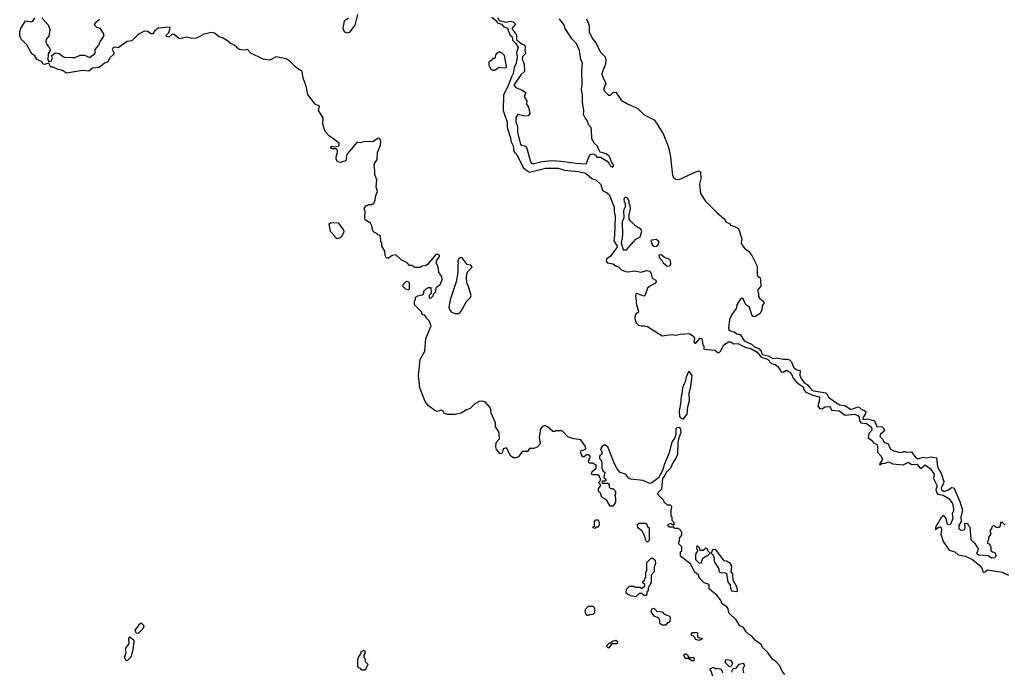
# Model space of a CAD drawing. Extents: x 1861455 to 2058065, y 200073 to 437907.
# Tile 328 of 574: x 1939659 to 1949016, y 322430 to 328628. Entities that reach past the tile are written whole.
import ezdxf

# ---------------------------------------------------------------- set-up
doc = ezdxf.new("R2010")
doc.units = 0

msp = doc.modelspace()

# ---------------------------------------------------------------- linework, layer by layer
at = {"layer": '0CON05XD'}
for points in [[(1945823.7, 324493.7), (1945785.4, 324405), (1945768.7, 324341.3), (1945728.3, 324271.7), (1945666.8, 324223.2), (1945645, 324216.5), (1945585, 324244.4), (1945467.5, 324257.5), (1945448, 324268), (1945415, 324303.8), (1945365, 324322.5), (1945337.5, 324355), (1945310, 324405), (1945246.7, 324565), (1945217, 324583), (1945196.7, 324575), (1945177.5, 324545), (1945190, 324515), (1945190, 324495), (1945170, 324475), (1945170, 324455), (1945181.7, 324441.7), (1945190, 324415), (1945190, 324355), (1945200, 324345), (1945200, 324335), (1945220, 324325), (1945210, 324275), (1945228.3, 324258.3), (1945230, 324245), (1945225, 324240), (1945195, 324240), (1945190, 324225), (1945195, 324220), (1945248.3, 324218.3), (1945260, 324205), (1945261.7, 324181.7), (1945275, 324170), (1945295, 324170), (1945320, 324145), (1945320, 324115), (1945310, 324105), (1945317.5, 324097.5), (1945322.5, 324075), (1945321.7, 324038.3), (1945295, 324000), (1945271.7, 324001.7), (1945235, 324060), (1945190, 324085), (1945180, 324125), (1945160, 324145), (1945160, 324165), (1945180, 324195), (1945178.3, 324208.3), (1945160, 324225), (1945180, 324245), (1945180, 324265), (1945170, 324275), (1945170, 324285), (1945155, 324300), (1945105, 324297.5), (1945092.5, 324305), (1945100.7, 324329.3), (1945138.3, 324361.7), (1945138.3, 324388.3), (1945105, 324410), (1945075, 324410), (1945061.7, 324421.7), (1945070, 324435), (1945070, 324455), (1945080, 324465), (1945080, 324475), (1945065, 324490), (1945045, 324490), (1945030, 324475), (1945025, 324470), (1945011.7, 324471.7), (1944998.3, 324488.3), (1944990, 324515), (1944995, 324530), (1945017, 324533), (1945040, 324545), (1945035, 324570), (1944991.2, 324631.2), (1944925, 324640), (1944869.1, 324659.1), (1944815, 324716.2), (1944755, 324717.5), (1944745, 324710), (1944725, 324710), (1944675.8, 324755.8), (1944648.1, 324768.1), (1944623.8, 324756.2), (1944609.2, 324735), (1944596.4, 324653.6), (1944603.8, 324595), (1944577, 324563), (1944545, 324548), (1944505, 324548), (1944485, 324520.8), (1944435, 324521.2), (1944398.3, 324471.7), (1944375, 324460), (1944351.3, 324461.3), (1944325, 324477.9), (1944285, 324554.4), (1944252.2, 324545), (1944244.2, 324505), (1944225, 324498), (1944190.4, 324540.4), (1944184.4, 324564.4), (1944187.5, 324605), (1944218.8, 324641.2), (1944214.4, 324695), (1944208.1, 324715), (1944181.4, 324755), (1944180.5, 324795), (1944139.4, 324885), (1944135, 324922.5), (1944123, 324947), (1944085, 324991.2), (1944055, 325000.8), (1944025, 324997.5), (1943985, 324973.8), (1943938.7, 324931.3), (1943905, 324918), (1943855, 324885.5), (1943795, 324873.3), (1943725, 324872.2), (1943695, 324882.5), (1943682.5, 324905), (1943665, 324914.5), (1943625, 324901.9), (1943605, 324909.5), (1943545, 324955.5), (1943513.1, 324995), (1943461.9, 325125), (1943448.1, 325245), (1943465.5, 325394.5), (1943510.6, 325475), (1943519.2, 325595), (1943570, 325715), (1943550, 325765), (1943520, 325795), (1943520, 325805), (1943508.3, 325818.3), (1943491.7, 325821.7), (1943480, 325835), (1943480, 325845), (1943410, 325915), (1943410, 325955), (1943420, 325965), (1943421.7, 325988.3), (1943438.3, 326001.7), (1943485, 326010), (1943500, 326025), (1943500, 326045), (1943525, 326070), (1943545, 326080), (1943565, 326080), (1943567.5, 326075), (1943570, 326025), (1943550, 326005), (1943550, 325985), (1943555, 325980), (1943568.3, 325981.7), (1943588.3, 326001.7), (1943591.7, 326018.3), (1943610, 326035), (1943620, 326085), (1943655, 326110), (1943673.3, 326155), (1943670, 326185), (1943643, 326223), (1943637, 326277), (1943620, 326305), (1943620, 326335), (1943650, 326375), (1943649.3, 326389.3), (1943628.3, 326398.3), (1943613.3, 326395), (1943536.7, 326303.3), (1943515, 326287.5), (1943485, 326282.5), (1943465, 326270), (1943415, 326270), (1943385, 326290), (1943365, 326290), (1943340, 326315), (1943283.6, 326343.6), (1943235, 326392.5), (1943200, 326385), (1943165, 326360), (1943145, 326360), (1943132.5, 326385), (1943130, 326425), (1943100, 326475), (1943100, 326505), (1943090, 326515), (1943088.3, 326568.3), (1943075, 326580), (1943061.7, 326581.7), (1943045, 326600), (1943035, 326600), (1943015, 326620), (1943006.4, 326666.4), (1942993, 326693), (1942943, 326723), (1942937.5, 326745), (1942942.5, 326805), (1942933, 326837), (1942955, 326860), (1942965, 326860), (1942975, 326870), (1943005, 326870), (1943025, 326880), (1943037.5, 326915), (1943042.5, 326955), (1943060, 326995), (1943046.7, 327035), (1943053.8, 327105), (1943032.9, 327155), (1943034.5, 327195), (1943026.9, 327245), (1943033, 327267), (1943055.8, 327295), (1943060, 327365), (1943086.7, 327435), (1943092.5, 327475), (1943078.3, 327498.3), (1943065, 327500), (1943015, 327466.7), (1942938.3, 327468.3), (1942895, 327457.5), (1942865, 327462.5), (1942773, 327357), (1942764.3, 327335), (1942760, 327285), (1942705, 327269.4), (1942680, 327275), (1942665.8, 327305.8), (1942665.6, 327325), (1942680.3, 327365), (1942678.6, 327388.6), (1942665, 327400.9), (1942625, 327400), (1942613.8, 327415), (1942625, 327423.8), (1942655, 327419.5), (1942685, 327426.4), (1942695.5, 327435), (1942695.5, 327455), (1942600, 327525), (1942561.2, 327565), (1942540.8, 327635), (1942542.5, 327695), (1942498.6, 327765), (1942506.9, 327805), (1942466.2, 327826.2), (1942396.9, 327916.9), (1942382.9, 327995), (1942352.4, 328072.4), (1942342.9, 328135), (1942285, 328174.3), (1942229.3, 328229.3), (1942192.5, 328255), (1942095, 328274.2), (1942035.4, 328244.6), (1941972.7, 328252.7), (1941855, 328309.5), (1941825, 328345.8), (1941795, 328337.5), (1941744.2, 328344.2), (1941695, 328387.8), (1941660, 328405), (1941635, 328425.7), (1941585, 328454.4), (1941553.8, 328463.8), (1941509.1, 328499.1), (1941485, 328505.5), (1941408.6, 328491.4), (1941366.1, 328463.9), (1941336.1, 328453.9), (1941295, 328449.5), (1941245, 328462.9), (1941176.2, 328446.2), (1941125, 328491.2), (1941104.2, 328485.8), (1941075, 328462.5), (1941055, 328467.5), (1941050, 328475), (1941053.3, 328485), (1941075, 328507.5), (1941087.5, 328535), (1941090, 328555), (1941085, 328557.5), (1940975, 328546.2), (1940941.7, 328518.3), (1940925, 328494.4), (1940907.5, 328495), (1940874.4, 328514.4), (1940845, 328520.6), (1940784.2, 328485.8), (1940725, 328427.5), (1940680.5, 328419.5), (1940595, 328361.4), (1940565, 328367.1), (1940546.6, 328363.4), (1940539.4, 328345), (1940554.2, 328315), (1940555, 328300), (1940515.7, 328264.3), (1940492.5, 328225), (1940465, 328213.3), (1940415, 328172), (1940352.2, 328167.8), (1940315, 328137.5), (1940256, 328144), (1940105, 328118.6), (1940065, 328144.4), (1940024.2, 328154.2), (1939976.4, 328176.4), (1939955, 328176.7), (1939935, 328213.3), (1939895, 328202), (1939882.5, 328205), (1939868.3, 328228.3), (1939825, 328250), (1939803.5, 328283.5), (1939775, 328302), (1939728.1, 328388.1), (1939672.3, 328442.3), (1939659.2, 328475), (1939660, 328515), (1939670, 328545), (1939715, 328616.7), (1939771.1, 328608.9), (1939784.5, 328615.5), (1939804, 328645)], [(1939870, 328645), (1939930.7, 328580.7), (1939946.1, 328536.1), (1939935, 328470), (1939913.8, 328446.2), (1939906.7, 328425), (1939912.5, 328395), (1939933, 328373), (1939947.5, 328345), (1939947.5, 328335), (1939930, 328305), (1939927.5, 328245), (1939935, 328230), (1939957.5, 328235), (1939970, 328265), (1939960, 328285), (1939995, 328312.5), (1940035, 328306.7), (1940076.4, 328276.4), (1940095, 328270), (1940135, 328272.5), (1940155, 328267.5), (1940185, 328267.5), (1940235, 328290), (1940275, 328290), (1940325, 328270), (1940375, 328310), (1940377.5, 328345), (1940410, 328385), (1940426.7, 328425), (1940455.8, 328464.2), (1940462, 328485), (1940425.9, 328545.9), (1940393.8, 328555), (1940370, 328575), (1940375, 328597.5), (1940416, 328634)], [(1942785, 328643.3), (1942745, 328616.7), (1942738.6, 328601.4), (1942731.3, 328541.3), (1942745, 328513.3), (1942775, 328502.5), (1942795, 328510.8), (1942845.7, 328575), (1942872.2, 328677.8)], [(1944145, 328652.8), (1944181.9, 328625), (1944198.7, 328598.7), (1944236.5, 328586.5), (1944260.6, 328560.6), (1944295, 328548.5), (1944318.4, 328485), (1944338.9, 328465), (1944341.9, 328431.9), (1944375, 328400.7), (1944396.2, 328365), (1944379.1, 328315), (1944386.8, 328275), (1944375.8, 328215), (1944357.1, 328175), (1944347.9, 328115), (1944335, 328092.5), (1944295.9, 327985), (1944258.1, 327915), (1944254.2, 327764.2), (1944291.2, 327655), (1944291.8, 327601.8), (1944324, 327505), (1944330, 327465), (1944347.9, 327427.9), (1944354.6, 327375), (1944386.9, 327336.9), (1944447.8, 327217.8), (1944480.5, 327190.5), (1944505, 327178.8), (1944654.5, 327214.5), (1944775, 327216.5), (1944835, 327195.5), (1944965, 327184.6), (1945025, 327170), (1945045, 327161.8), (1945097.3, 327117.3), (1945112.6, 327112.6), (1945133.9, 327103.9), (1945180.5, 327060.5), (1945196.9, 327005), (1945236.7, 326985), (1945259.5, 326965), (1945307.5, 326845), (1945308, 326805), (1945318, 326755), (1945311.6, 326575), (1945304.1, 326525), (1945335, 326478.8), (1945336.5, 326465), (1945272.6, 326377.4), (1945235, 326351.9), (1945231.7, 326331.7), (1945245, 326315.5), (1945297.4, 326307.4), (1945325, 326286), (1945354.3, 326274.3), (1945378.5, 326248.5), (1945415, 326231.5), (1945435, 326228.8), (1945505, 326238.5), (1945565, 326226.9), (1945615, 326243.3), (1945647.5, 326235), (1945660, 326215), (1945668.8, 326168.8), (1945705, 326150), (1945706.2, 326135), (1945695, 326117.5), (1945653.9, 326096.1), (1945626.2, 326073.8), (1945603.6, 326006.4), (1945595, 325997.5), (1945565, 326008.8), (1945525, 326023.3), (1945515, 326017.5), (1945511.2, 326005), (1945520, 325915), (1945540, 325855), (1945535.8, 325844.2), (1945509.3, 325820.7), (1945505.7, 325784.3), (1945516.2, 325746.2), (1945541.1, 325721.1), (1945565, 325715.6), (1945597.7, 325717.7), (1945625, 325710), (1945765, 325620), (1945855, 325634.2), (1945895, 325626.7), (1945936.4, 325636.4), (1946025, 325642.5), (1946066.1, 325616.1), (1946073.3, 325595), (1946066.7, 325565), (1946075, 325552.5), (1946085, 325552.5), (1946125, 325600), (1946140, 325595), (1946150, 325535), (1946160, 325525), (1946160, 325495), (1946265, 325484), (1946295, 325464), (1946305, 325464), (1946318.8, 325475), (1946350, 325535), (1946395, 325563.3), (1946415, 325563.3), (1946445, 325545.6), (1946485, 325549.1), (1946553.4, 325513.4), (1946615, 325496.8), (1946667.8, 325465), (1946700.7, 325420.7), (1946735, 325409), (1946765, 325399.7), (1946805, 325357.2), (1946838.3, 325348.3), (1946865, 325330.9), (1946895, 325278.4), (1946915, 325274.2), (1946945, 325293.9), (1946977.9, 325275), (1946995, 325255.3), (1947009.5, 325219.5), (1947048.1, 325175), (1947104.6, 325135), (1947113.1, 325103.1), (1947130.9, 325085), (1947195, 325057), (1947255, 325040.5), (1947260.4, 325030.4), (1947257.2, 324995), (1947243.5, 324955), (1947259.4, 324929.4), (1947283.3, 324926.7), (1947315, 324946), (1947350.5, 324950.5), (1947360.5, 324945), (1947375, 324912.7), (1947447.1, 324907.1), (1947505, 324866.1), (1947595, 324876.7), (1947625, 324863.4), (1947636.6, 324846.6), (1947641.1, 324811.1), (1947652.1, 324792.1), (1947706.8, 324786.8), (1947752.8, 324752.8), (1947756.5, 324725), (1947728.8, 324691.2), (1947721.7, 324651.7), (1947755, 324628.1), (1947773.8, 324603.8), (1947805, 324586.7)], [(1944199.2, 328649.2), (1944215, 328619.6), (1944275, 328606.2), (1944322.9, 328612.9), (1944347.9, 328607.9), (1944363.1, 328595), (1944366.9, 328583.1), (1944336.2, 328545), (1944381.8, 328481.8), (1944381.4, 328435), (1944435, 328395.8), (1944455, 328388.8), (1944462.4, 328372.4), (1944460.4, 328335), (1944466.1, 328305), (1944437.4, 328275), (1944432.6, 328255), (1944453.4, 328205), (1944457.1, 328135), (1944421.1, 328105), (1944355.6, 328005), (1944373.6, 327983.6), (1944435, 327957.3), (1944467.9, 327935), (1944452.2, 327895), (1944477.1, 327855), (1944475.4, 327825), (1944494.3, 327795), (1944507.1, 327735), (1944491.1, 327715), (1944460.5, 327709.5), (1944394.1, 327725.9), (1944375, 327698), (1944373.8, 327655), (1944390, 327615), (1944389.8, 327555), (1944417.3, 327445), (1944425, 327434.6), (1944458.8, 327428.8), (1944474.4, 327415), (1944512.9, 327275), (1944525, 327260.8), (1944545, 327258.9), (1944625, 327278.8), (1944715, 327288.2), (1944805, 327282.7), (1944945, 327262), (1945042.2, 327257.8), (1945078.3, 327341.7), (1945105, 327352.1), (1945131.5, 327341.5), (1945145, 327322), (1945179.4, 327319.4), (1945241.2, 327281.2), (1945261.1, 327261.1), (1945275, 327234.3), (1945293, 327227), (1945300, 327230), (1945302.5, 327245), (1945282.5, 327275), (1945271.7, 327311.7), (1945259.3, 327329.3), (1945232.5, 327352.5), (1945175, 327367.5), (1945159.3, 327399.3), (1945150, 327425), (1945121.7, 327451.7), (1945097.5, 327495), (1945093.3, 327585), (1945086.7, 327605), (1945066.4, 327626.4), (1945050, 327675), (1945032.5, 327695), (1945017, 327727), (1945021.2, 327765), (1945008.8, 327845), (1945008.8, 327915), (1944998.8, 327965), (1945003.3, 328015), (1945000, 328145), (1945006.2, 328215), (1944990.7, 328250.7), (1944977.5, 328335), (1944947.5, 328405), (1944907.5, 328445), (1944843.9, 328543.9), (1944832.5, 328575), (1944790, 328635)], [(1945047, 328637), (1945071.7, 328571.7), (1945070, 328505), (1945080, 328495), (1945102.5, 328445), (1945137.5, 328405), (1945173.9, 328323.9), (1945223.9, 328273.9), (1945230, 328245), (1945226, 328205), (1945193.6, 328126.4), (1945190.7, 328110.7), (1945206.2, 328065), (1945229.2, 328025), (1945207.5, 327965), (1945217, 327947), (1945255, 327910), (1945275, 327910), (1945300, 327935), (1945325, 327937.5), (1945375, 327862.5), (1945435, 327827.5), (1945533, 327783), (1945595, 327723.3), (1945687.5, 327675), (1945723.3, 327625), (1945775.9, 327535.9), (1945824.1, 327414.1), (1945844, 327325), (1945862, 327145), (1945874.1, 327124.1), (1945895, 327110), (1945925, 327106.7), (1946085, 327182.5), (1946115, 327190), (1946127.5, 327177.5), (1946132.5, 327115), (1946120, 327065), (1946127.5, 326975), (1946175, 326902.5), (1946283.3, 326795)], [(1944155, 328147.8), (1944175, 328149.6), (1944213.5, 328176.5), (1944265, 328170), (1944283.3, 328175), (1944286.7, 328183.3), (1944267.3, 328287.3), (1944246.6, 328306.6), (1944215, 328321.2), (1944195.9, 328314.1), (1944180, 328295), (1944175, 328260), (1944151.7, 328258.3), (1944150, 328245), (1944117.3, 328222.7), (1944118.2, 328195), (1944135, 328158.9), (1944155, 328147.8)], [(1945425, 326438.8), (1945515, 326540), (1945555, 326561.2), (1945571.2, 326615), (1945562.5, 326635), (1945515, 326663.3), (1945462.5, 326715), (1945450, 326735), (1945450, 326775), (1945462.5, 326825), (1945460, 326865), (1945450, 326875), (1945450, 326905), (1945440, 326915), (1945440, 326925), (1945415, 326940), (1945400, 326925), (1945402.5, 326895), (1945411.7, 326881.7), (1945412.5, 326845), (1945398.3, 326811.7), (1945400, 326745), (1945384.3, 326705), (1945387.3, 326575), (1945375.6, 326505), (1945395, 326438.8), (1945425, 326438.8)], [(1946283.3, 326795), (1946352.5, 326735), (1946373.6, 326703.6), (1946405, 326690), (1946415, 326672.5), (1946455, 326662.5), (1946490.7, 326640.7), (1946522.5, 326545), (1946516.7, 326505), (1946523.8, 326485), (1946546.7, 326455), (1946585, 326427.5), (1946617.5, 326385), (1946668, 326285), (1946666.2, 326205), (1946675, 326187.1), (1946694.3, 326174.3), (1946700, 326155), (1946701.2, 326095), (1946670.8, 326055), (1946680.8, 326025), (1946678.9, 325995), (1946688.2, 325978.2), (1946721.4, 325955), (1946732.5, 325935), (1946715.8, 325905), (1946711.5, 325868.5), (1946695.5, 325835), (1946655, 325806.8), (1946635, 325801.8), (1946620.5, 325810.5), (1946595, 325892.9), (1946560.5, 325915), (1946535, 325973.3), (1946525, 325978.8), (1946505, 325967.1), (1946472.5, 325915), (1946467.5, 325882.5), (1946426.1, 325825), (1946403.6, 325775), (1946395.2, 325694.8), (1946401, 325671), (1946448.8, 325658.8), (1946475, 325641.5), (1946509.3, 325629.3), (1946545, 325572.9), (1946612, 325542), (1946640.4, 325515), (1946685, 325498.4), (1946705.3, 325475.3), (1946715, 325443.4), (1946770.8, 325430.8), (1946815, 325404), (1946855, 325412.7), (1946915, 325398), (1946955, 325400), (1946975, 325394), (1946992.5, 325372.5), (1947011.9, 325321.9), (1947045, 325297.5), (1947075, 325290), (1947073.8, 325246.2), (1947084.4, 325214.4), (1947111.8, 325181.8), (1947146.1, 325156.1), (1947186.2, 325105), (1947205, 325097.1), (1947320.4, 325080.4), (1947330.9, 325070.9), (1947345, 325036.2), (1947415, 324985.6), (1947453.3, 324965), (1947499.6, 324959.6), (1947554.7, 324924.7), (1947575, 324925.6), (1947625, 324945.5), (1947640.6, 324940.6), (1947655, 324923.8), (1947680, 324915), (1947695.9, 324905.9), (1947700, 324895), (1947694, 324875), (1947673.1, 324845), (1947672.2, 324825), (1947715, 324831.3), (1947782.3, 324812.3), (1947805, 324759.2), (1947854.1, 324754.1), (1947866.2, 324745), (1947876.2, 324725), (1947873.3, 324715), (1947838.8, 324685), (1947832, 324665), (1947858.5, 324638.5), (1947875, 324610), (1947913, 324593), (1947935, 324543.3), (1947965, 324526.7), (1948015, 324513.3), (1948045, 324512.5), (1948055, 324520), (1948075, 324520), (1948083.3, 324513.3), (1948135, 324516.7), (1948175, 324462), (1948195, 324450.6), (1948245, 324466), (1948275, 324460.8), (1948325, 324471.2), (1948370, 324460), (1948382.5, 324375), (1948418.2, 324305), (1948440, 324235), (1948436.5, 324215), (1948416.1, 324175), (1948420.4, 324155), (1948445, 324140.5), (1948485, 324155.3), (1948515, 324178.2), (1948535, 324174.4), (1948594.3, 324045), (1948617, 323963), (1948603.3, 323895), (1948606.7, 323855), (1948585, 323816.7), (1948585, 323786.7), (1948605, 323774), (1948633.6, 323776.4), (1948643.3, 323795), (1948640, 323835), (1948665, 323840), (1948671.7, 323821.7), (1948687.5, 323805), (1948697.3, 323685), (1948734.7, 323645), (1948767.5, 323595), (1948765.7, 323575), (1948751.2, 323555), (1948775, 323537.1), (1948861.7, 323531.7), (1948895, 323510), (1948927, 323513), (1948937.5, 323525), (1948928.3, 323558.3), (1948903, 323563), (1948891.7, 323571.7), (1948890, 323615), (1948880, 323625), (1948880, 323635), (1948860, 323645), (1948860, 323665), (1948870, 323685), (1948870, 323705), (1948890, 323735), (1948883, 323767), (1948900, 323795), (1948900, 323805), (1948915, 323820), (1948935, 323800), (1948965, 323800), (1948980, 323815), (1948981.7, 323848.3), (1948995, 323850), (1949025, 323820)], [(1942675, 326542.5), (1942661.7, 326551.7), (1942655, 326570), (1942614.2, 326614.2), (1942600, 326685), (1942615, 326700), (1942686.7, 326696.7), (1942736.2, 326625), (1942739.3, 326610.7), (1942720.7, 326569.3), (1942705, 326553.3), (1942675, 326542.5)], [(1945705, 326470.8), (1945723.3, 326485), (1945736.7, 326515), (1945706.4, 326536.4), (1945665, 326532.5), (1945657.5, 326525), (1945672.5, 326485), (1945685, 326473.1), (1945705, 326470.8)], [(1943795, 325832.5), (1943835, 325834.3), (1943855, 325856.2), (1943903.8, 325946.2), (1943942, 325985), (1943949.2, 326005), (1943925, 326090), (1943908.9, 326125), (1943905.4, 326175), (1943908.6, 326211.4), (1943917.8, 326232.2), (1943957.8, 326275), (1943945, 326294.2), (1943911.1, 326301.1), (1943865, 326362.5), (1943855, 326366.7), (1943835, 326360), (1943823, 326337), (1943827.5, 326305), (1943822.5, 326295), (1943822.5, 326225), (1943806.7, 326135), (1943750, 325965), (1943737.5, 325895), (1943743, 325873), (1943759.3, 325849.3), (1943795, 325832.5)], [(1945825, 326283.1), (1945839.3, 326290.7), (1945847.5, 326305), (1945844.5, 326334.5), (1945836.4, 326346.4), (1945785.6, 326365.6), (1945755, 326390.8), (1945732.2, 326387.8), (1945735, 326366.2), (1945760.9, 326340.9), (1945775.5, 326315.5), (1945807.4, 326287.4), (1945825, 326283.1)], [(1943355, 326060), (1943331.7, 326061.7), (1943300, 326095), (1943301.7, 326108.3), (1943335, 326140), (1943348.3, 326138.3), (1943360, 326125), (1943360, 326065), (1943355, 326060)], [(1945965, 324829.4), (1946002.7, 324875), (1946006.9, 324945), (1946025.3, 325005), (1946022.3, 325077.7), (1946036.9, 325135), (1946050, 325245), (1946025, 325280), (1946015, 325280), (1945992.9, 325227.1), (1945986.9, 325193.1), (1945958.1, 325125), (1945952.4, 325067.6), (1945944, 325045), (1945940.3, 324975), (1945926.7, 324905), (1945929.5, 324855), (1945940.2, 324840.2), (1945965, 324829.4)], [(1946930.7, 322400.7), (1946905, 322430), (1946883, 322483), (1946844.2, 322524.2), (1946813.8, 322545), (1946765, 322613.3), (1946717.7, 322657.7), (1946703.8, 322685), (1946652.3, 322722.3), (1946615, 322767.5), (1946585, 322782.5), (1946562.5, 322805), (1946537.7, 322847.7), (1946504, 322864), (1946468.3, 322918.3), (1946396.7, 322985), (1946392.5, 323025), (1946377.5, 323045), (1946335, 323072.5), (1946319.1, 323109.1), (1946283.3, 323155), (1946260, 323175), (1946212.5, 323215), (1946210, 323255), (1946165, 323272.5), (1946120, 323315), (1946110, 323345), (1946072.5, 323375), (1946050, 323425), (1946040, 323435), (1946040, 323445), (1945940, 323525), (1945940, 323565), (1945950, 323575), (1945950, 323615), (1945921.7, 323641.7), (1945920, 323655), (1945930, 323665), (1945930, 323695), (1945950, 323725), (1945950, 323755), (1945940, 323765), (1945940, 323775), (1945915, 323790), (1945885, 323790), (1945875, 323800), (1945835, 323800), (1945821.7, 323811.7), (1945820, 323825), (1945845, 323840), (1945875, 323820), (1945880, 323825), (1945880, 323845), (1945860, 323865), (1945860, 323895), (1945850, 323905), (1945850, 323955), (1945857.5, 323997.5), (1945845, 324010), (1945815, 324010), (1945785, 324040), (1945780, 324055), (1945720, 324115), (1945725, 324130), (1945760, 324165), (1945770, 324265), (1945794.3, 324295), (1945805.4, 324324.6), (1945847.9, 324365), (1945867.7, 324415), (1945890.9, 324445), (1945913.8, 324495), (1945917.3, 324605), (1945926.5, 324655), (1945944.5, 324704.5), (1945939.1, 324739.1), (1945925, 324748.6), (1945905.2, 324744.8), (1945894.8, 324735.2), (1945894.5, 324685), (1945881.8, 324645), (1945860.6, 324615), (1945845.3, 324575), (1945838.7, 324531.3), (1945823.7, 324493.7)], [(1947805, 324586.7), (1947810.7, 324575), (1947811.2, 324515), (1947845.1, 324475.1), (1947854.4, 324455), (1947852.5, 324435), (1947830, 324405), (1947834.2, 324394.2), (1947853.4, 324406.6), (1947885, 324410.8), (1947915, 324423.1), (1947955, 324403.1), (1948055, 324395.6), (1948105, 324419.1), (1948135, 324398.2), (1948185, 324399.7), (1948215, 324363.8), (1948225, 324363.8), (1948265, 324392.8), (1948316, 324356), (1948349.3, 324305), (1948343.1, 324265), (1948376.7, 324195), (1948364.1, 324155), (1948371.4, 324131.4), (1948384.6, 324114.6), (1948435, 324105.2), (1948487.1, 324075), (1948523.8, 324025), (1948534, 323975), (1948533.6, 323955), (1948521.7, 323928.3), (1948527.1, 323882.9), (1948505, 323830.8), (1948487.3, 323822.7), (1948477.3, 323827.3), (1948463.5, 323885), (1948445, 323909.4), (1948435, 323911.4), (1948415, 323894.4), (1948390.9, 323849.1), (1948368, 323815), (1948360, 323780), (1948395, 323802.5), (1948405, 323804.3), (1948417, 323797), (1948420, 323775), (1948412, 323735), (1948434.5, 323665), (1948492.7, 323582.7), (1948545, 323566.9), (1948578.1, 323538.1), (1948646, 323525), (1948715, 323492.9), (1948785, 323434.3), (1948805, 323405.8), (1948815, 323374.2), (1948835, 323376.5), (1948855, 323395.6), (1948995, 323372.7), (1949055, 323343.2)], [(1945125, 323790), (1945110, 323795), (1945110, 323805), (1945120, 323815), (1945120, 323855), (1945135, 323870), (1945155, 323870), (1945167, 323847), (1945167, 323823), (1945155, 323800), (1945135, 323800), (1945125, 323790)], [(1945625, 323660), (1945610, 323675), (1945600, 323715), (1945570, 323765), (1945532.5, 323795), (1945530, 323825), (1945545, 323840), (1945605, 323840), (1945618.3, 323828.3), (1945621.7, 323811.7), (1945640, 323795), (1945642.5, 323695), (1945640, 323675), (1945625, 323660)], [(1946135, 323460), (1946150, 323505), (1946185, 323530), (1946195, 323530), (1946220, 323555), (1946201.7, 323571.7), (1946200, 323585), (1946188.3, 323598.3), (1946175, 323600), (1946155, 323580), (1946125, 323580), (1946120, 323605), (1946105, 323620), (1946095, 323620), (1946090, 323595), (1946100, 323585), (1946100, 323575), (1946080, 323545), (1946080, 323495), (1946113, 323463), (1946135, 323460)], [(1946475, 323190), (1946480, 323195), (1946477, 323227), (1946438.3, 323298.3), (1946437.5, 323355), (1946420, 323375), (1946427.5, 323425), (1946412.5, 323455), (1946375, 323477.5), (1946355, 323480), (1946279.3, 323579.3), (1946265, 323587.5), (1946243, 323587), (1946230, 323555), (1946250, 323535), (1946260, 323505), (1946260, 323475), (1946302.5, 323405), (1946301.7, 323381.7), (1946315, 323370), (1946365, 323367.5), (1946375, 323360), (1946388.3, 323278.3), (1946411.7, 323251.7), (1946412.5, 323225), (1946422.5, 323195), (1946475, 323190)], [(1945515, 323140), (1945468.3, 323148.3), (1945433.6, 323163.6), (1945422.5, 323175), (1945425, 323210), (1945455, 323240), (1945495, 323240), (1945505, 323230), (1945555, 323230), (1945565, 323220), (1945575, 323220), (1945598.3, 323241.7), (1945600, 323255), (1945581.7, 323271.7), (1945580, 323285), (1945598.3, 323301.7), (1945600, 323315), (1945610, 323325), (1945610, 323375), (1945620, 323385), (1945620, 323465), (1945660, 323505), (1945677, 323507), (1945697, 323487), (1945702.5, 323455), (1945688.3, 323421.7), (1945690, 323375), (1945660, 323345), (1945660, 323275), (1945630, 323225), (1945630, 323195), (1945620, 323185), (1945620, 323165), (1945608.3, 323151.7), (1945595, 323150), (1945575, 323170), (1945545, 323170), (1945515, 323140)], [(1945065, 322960), (1945051.7, 322961.7), (1945038.3, 322978.3), (1945033.3, 323005), (1945040, 323025), (1945065, 323050), (1945105, 323050), (1945120, 323035), (1945120, 322985), (1945105, 322970), (1945073, 322967), (1945065, 322960)], [(1945795, 322870), (1945765, 322870), (1945755, 322880), (1945745, 322880), (1945740, 322925), (1945728.3, 322938.3), (1945695, 322950), (1945667.5, 322985), (1945660, 323005), (1945670, 323025), (1945685, 323030), (1945715, 323002.5), (1945765, 322996.7), (1945785, 322972.5), (1945826.7, 322956.7), (1945840, 322945), (1945838.3, 322901.7), (1945825, 322890), (1945815, 322890), (1945795, 322870)], [(1940785, 322790), (1940765, 322792.5), (1940755, 322820), (1940790, 322865), (1940790, 322875), (1940815, 322890), (1940835, 322870), (1940840, 322855), (1940831.7, 322848.3), (1940830, 322835), (1940785, 322790)], [(1940670.7, 322530.7), (1940654.5, 322565), (1940670.4, 322605), (1940665.9, 322645), (1940698.1, 322695), (1940697.1, 322742.9), (1940705, 322758.8), (1940742.5, 322725), (1940743.3, 322713.3), (1940734.4, 322635.6), (1940714.3, 322565.7), (1940685, 322532.5), (1940670.7, 322530.7)], [(1945255, 322650), (1945241.7, 322661.7), (1945240, 322675), (1945265, 322700), (1945275, 322700), (1945293, 322717), (1945325, 322727.5), (1945340, 322715), (1945338.3, 322691.7), (1945285, 322690), (1945255, 322650)], [(1946115, 322722.5), (1946081.7, 322731.7), (1946078.3, 322748.3), (1946058.3, 322768.3), (1946041.7, 322771.7), (1946040, 322785), (1946051.7, 322798.3), (1946095, 322800), (1946100, 322795), (1946101.7, 322761.7), (1946115, 322750), (1946140, 322745), (1946140, 322735), (1946115, 322722.5)], [(1942935, 322440), (1942911.7, 322441.7), (1942898.3, 322458.3), (1942883, 322463), (1942872.5, 322475), (1942872.5, 322535), (1942880, 322565), (1942900, 322595), (1942905, 322620), (1942915, 322620), (1942925, 322630), (1942940, 322625), (1942940, 322595), (1942930, 322585), (1942930, 322565), (1942940, 322555), (1942943, 322523), (1942970, 322495), (1942960, 322485), (1942948.3, 322451.7), (1942935, 322440)], [(1946065, 322530), (1946045, 322530), (1946011.7, 322551.7), (1945983, 322553), (1945971.7, 322588.3), (1945985, 322600), (1946006.4, 322586.4), (1946011.7, 322571.7), (1946025, 322560), (1946065, 322560), (1946070, 322555), (1946065, 322530)], [(1946405, 322472.5), (1946365, 322510), (1946365, 322540), (1946385, 322542.5), (1946410, 322535), (1946430, 322515), (1946432.5, 322505), (1946420, 322480), (1946405, 322472.5)], [(1946247.5, 322385), (1946231.7, 322431.7), (1946220, 322445), (1946221.7, 322458.3), (1946235, 322460), (1946245, 322470), (1946275, 322452.5), (1946295, 322460), (1946321.7, 322451.7), (1946335, 322430), (1946336.7, 322415)], [(1946427, 322423), (1946431.7, 322448.3), (1946443, 322457), (1946469.3, 322460.7), (1946495, 322497.5), (1946535, 322507.5), (1946543, 322493), (1946547.5, 322485), (1946532.5, 322455), (1946537.5, 322415)]]:
    msp.add_lwpolyline(points, dxfattribs=at)

doc.saveas('drawing.dxf')
